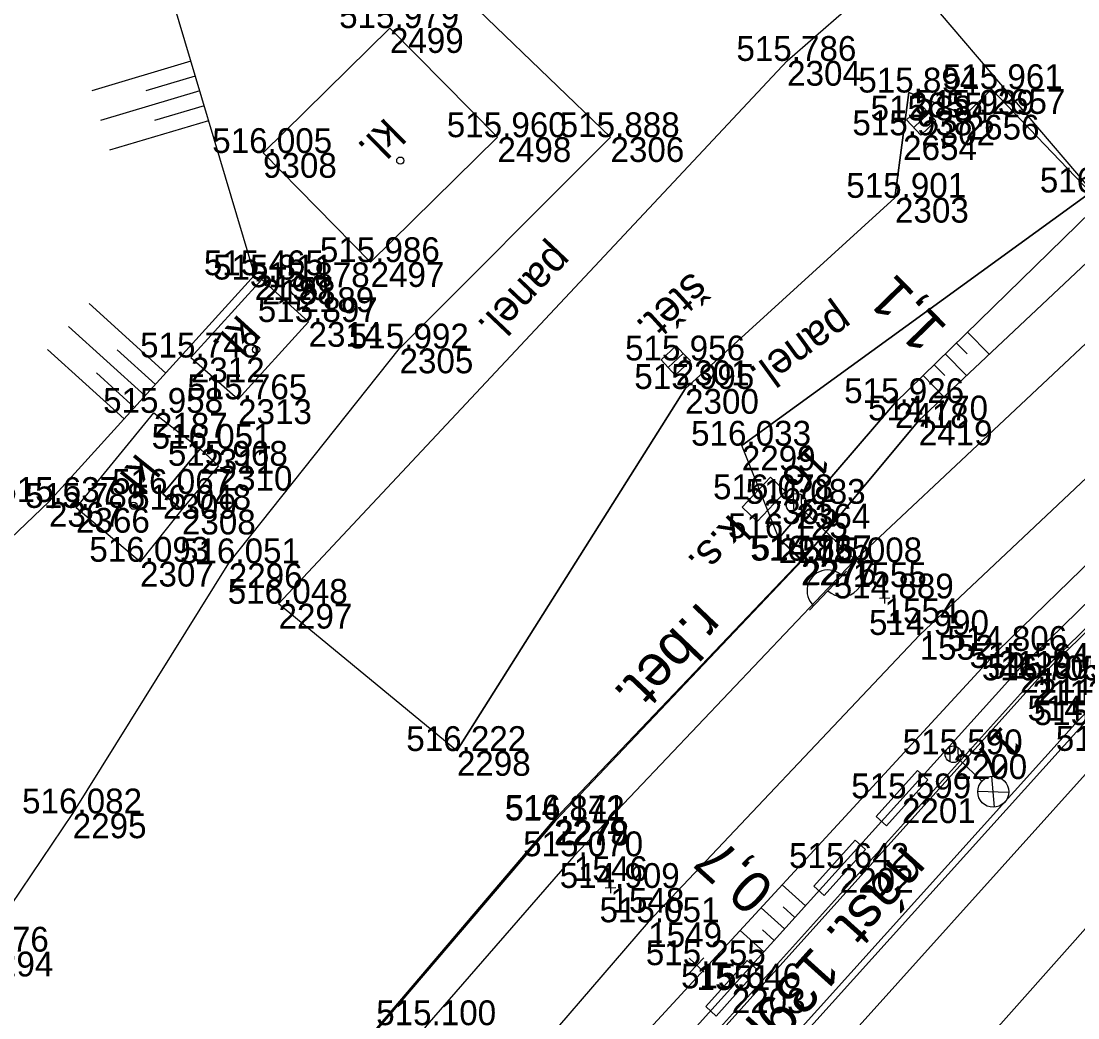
# Model space of a CAD drawing. Extents: x -1234191 to 23050, y -1290331 to -741191.
# Drawn here: x -865386.4 to -865335.3, y -1104930.6 to -1104882.4 of the extents above; entities that cross this region are included whole.
import ezdxf

# ---------------------------------------------------------------- set-up
doc = ezdxf.new("R2010")
doc.units = 0
for name, color, linetype in [('Vrstva 1', 7, 'Continuous'), ('Vrstva 12', 7, 'Continuous'), ('Vrstva 14', 7, 'Continuous'), ('Vrstva 16', 7, 'Continuous'), ('Vrstva 17', 7, 'Continuous'), ('Vrstva 23', 7, 'Continuous'), ('Vrstva 25', 7, 'Continuous'), ('Vrstva 36', 7, 'Continuous'), ('Vrstva 4', 7, 'Continuous'), ('Vrstva 43', 7, 'Continuous'), ('Vrstva 48', 7, 'Continuous'), ('Vrstva 49', 7, 'Continuous'), ('Vrstva 59', 7, 'Continuous'), ('Vrstva 6', 7, 'Continuous'), ('Vrstva 60', 7, 'Continuous'), ('Vrstva 61', 7, 'Continuous'), ('Vrstva 7', 7, 'Continuous')]:
    doc.layers.add(name, color=color, linetype=linetype)

msp = doc.modelspace()

# ---------------------------------------------------------------- linework, layer by layer
at = {"layer": 'Vrstva 1'}
for points in [[(-865167.713, -1104779.363), (-865179.796, -1104790.726), (-865184.478, -1104795.035), (-865190.97, -1104800.752), (-865195.945, -1104804.963), (-865211.087, -1104817.791), (-865237.902, -1104840.516), (-865253.199, -1104853.499), (-865272.037, -1104869.497), (-865292.913, -1104887.204), (-865297.954, -1104891.507), (-865305.977, -1104898.32), (-865318.53, -1104909.524), (-865330.274, -1104921.076), (-865350.227, -1104943.561), (-865366.81, -1104965.604), (-865377.819, -1104982.561), (-865389.023, -1105002.397), (-865401.608, -1105028.878), (-865411.418, -1105054.9), (-865419.263, -1105081.952), (-865424.901, -1105109.6), (-865427.484, -1105128.881), (-865429.29, -1105156.421)], [(-865214.42, -1104814.068), (-865241.183, -1104836.797), (-865256.409, -1104849.72), (-865275.283, -1104865.734), (-865296.129, -1104883.416), (-865301.469, -1104887.956), (-865309.155, -1104894.547), (-865321.846, -1104905.934), (-865333.869, -1104917.682), (-865354.051, -1104940.12), (-865371.183, -1104962.558), (-865382.53, -1104979.664), (-865394.153, -1104999.759), (-865407.109, -1105026.401), (-865417.481, -1105052.831), (-865425.89, -1105080.546), (-865431.949, -1105108.222), (-865434.948, -1105128.258), (-865437.242, -1105156.147)], [(-865282.212, -1104859.155), (-865294.87, -1104869.895), (-865302.446, -1104876.305), (-865328.715, -1104898.709), (-865342.906, -1104912.076), (-865356.031, -1104925.972), (-865363.103, -1104934.181), (-865379.992, -1104956.222), (-865391.594, -1104973.91), (-865394.88, -1104979.421), (-865395.841, -1104981.079), (-865398.301, -1104985.355), (-865400.147, -1104988.749), (-865403.476, -1104995.003), (-865409.191, -1105006.605), (-865415.957, -1105021.943), (-865426.066, -1105050.048), (-865433.714, -1105078.759), (-865439.01, -1105106.92), (-865441.571, -1105127.548), (-865443.346, -1105156.022)], [(-865305.187, -1104872.372), (-865325.919, -1104890.017), (-865331.991, -1104895.275), (-865346.133, -1104908.563), (-865359.629, -1104922.779), (-865366.735, -1104930.949), (-865384.111, -1104953.274), (-865391.16, -1104963.337)]]:
    msp.add_lwpolyline(points, dxfattribs=at)
at = {"layer": 'Vrstva 12'}
for points in [[(-865393.496, -1104963.868), (-865384.186, -1104950.237), (-865373.207, -1104935.841), (-865360.587, -1104921.014), (-865348.643, -1104908.481), (-865349.724, -1104907.399), (-865348.571, -1104908.459), (-865348.643, -1104908.481)], [(-865348.571, -1104908.459), (-865360.521, -1104921.051), (-865373.223, -1104935.927), (-865384.119, -1104950.272), (-865393.456, -1104963.82)]]:
    msp.add_lwpolyline(points, dxfattribs=at)
at = {"layer": 'Vrstva 14'}
for points in [[(-865387.016, -1104983.685), (-865384.047, -1104978.833), (-865372.565, -1104961.521), (-865355.413, -1104939.04), (-865335.032, -1104916.434), (-865323.097, -1104904.767), (-865310.288, -1104893.268), (-865294.91, -1104880.127), (-865295.132, -1104879.882), (-865295.787, -1104879.097), (-865296.376, -1104878.396), (-865296.919, -1104877.757), (-865312.364, -1104890.965), (-865325.337, -1104902.631), (-865337.169, -1104914.197)], [(-865388.15, -1104983.017), (-865388.15, -1104983.017), (-865390.553, -1104980.95), (-865387.395, -1104978.325), (-865375.06, -1104959.706), (-865357.798, -1104937.114), (-865337.169, -1104914.197)], [(-865335.241, -1104916.217), (-865355.622, -1104938.823), (-865372.774, -1104961.304), (-865384.256, -1104978.616), (-865387.267, -1104983.537)]]:
    msp.add_lwpolyline(points, dxfattribs=at)
at = {"layer": 'Vrstva 16'}
for points in [[(-865365.284, -1104917.689), (-865373.91, -1104910.569), (-865349.316, -1104884.315), (-865345.195, -1104880.72), (-865333.802, -1104870.703), (-865303.92, -1104843.352), (-865301.817, -1104845.58), (-865280.658, -1104826.166), (-865276.342, -1104822.554)], [(-865344.099, -1104890.937), (-865354.25, -1104900.181), (-865365.284, -1104917.689), (-865373.91, -1104910.569), (-865349.316, -1104884.315), (-865345.195, -1104880.72), (-865333.802, -1104870.703), (-865303.92, -1104843.352)], [(-865290.739, -1104854.995), (-865308.241, -1104868.667), (-865317.881, -1104876.032), (-865329.173, -1104886.274), (-865344.105, -1104900.866), (-865349.724, -1104907.399), (-865351.507, -1104902.922), (-865334.644, -1104890.679), (-865339.43, -1104885.677), (-865340.683, -1104886.92), (-865343.422, -1104885.845), (-865343.707, -1104887.913), (-865344.099, -1104890.937)], [(-865430.786, -1104982.4), (-865428.911, -1104978.946), (-865426.841, -1104980.119), (-865421.86, -1104972.64), (-865410.634, -1104959.807), (-865406.775, -1104953.15), (-865404.756, -1104949.654), (-865400.925, -1104943.282), (-865398.82, -1104944.645), (-865398.21, -1104943.964), (-865394.321, -1104937.476), (-865392.206, -1104933.959), (-865388.367, -1104927.392), (-865383.861, -1104920.707), (-865376.315, -1104908.61), (-865368.059, -1104898.222), (-865357.858, -1104888.003), (-865369.779, -1104876.503)], [(-865365.284, -1104917.689), (-865354.25, -1104900.181), (-865344.099, -1104890.937), (-865343.707, -1104887.913), (-865343.422, -1104885.845), (-865340.683, -1104886.92), (-865339.43, -1104885.677), (-865334.644, -1104890.679), (-865351.507, -1104902.922)], [(-865425.061, -1104989.572), (-865419.881, -1104979.996), (-865406.11, -1104963.775), (-865401.095, -1104967.295), (-865398.053, -1104962.677), (-865391.165, -1104966.95), (-865390.422, -1104965.741), (-865393.496, -1104963.868), (-865384.186, -1104950.237), (-865373.207, -1104935.841), (-865360.587, -1104921.014), (-865348.643, -1104908.481), (-865349.724, -1104907.399), (-865351.507, -1104902.922)]]:
    msp.add_lwpolyline(points, dxfattribs=at)
at = {"layer": 'Vrstva 17'}
msp.add_lwpolyline([(-865295.259, -1104878.431), (-865295.711, -1104878.8), (-865296.817, -1104877.518), (-865312.582, -1104890.949), (-865325.339, -1104902.413), (-865337.447, -1104914.273), (-865357.766, -1104936.851), (-865375.145, -1104959.604), (-865387.48, -1104978.28), (-865390.001, -1104979.813), (-865394.481, -1104987.347), (-865395.877, -1104986.575)], dxfattribs=at)
at = {"layer": 'Vrstva 23'}
for p, q in [((-865368.523, -1104882.729), (-865363.322, -1104888.005)), ((-865363.322, -1104888.005), (-865369.458, -1104894.045)), ((-865372.459, -1104896.942), (-865375.864, -1104900.679)), ((-865378.148, -1104898.66), (-865375.864, -1104900.679))]:
    msp.add_line(p, q, dxfattribs=at)
for points in [[(-865368.523, -1104882.729), (-865374.659, -1104888.769), (-865369.458, -1104894.045)], [(-865372.459, -1104896.942), (-865374.72, -1104894.889), (-865378.148, -1104898.66)], [(-865379.936, -1104901.335), (-865377.69, -1104903.069), (-865379.502, -1104905.254), (-865378.581, -1104906.017), (-865380.605, -1104908.537), (-865383.701, -1104905.932), (-865379.936, -1104901.335)], [(-865377.69, -1104903.069), (-865376.806, -1104903.895), (-865378.581, -1104906.017), (-865379.502, -1104905.254), (-865377.69, -1104903.069)]]:
    msp.add_lwpolyline(points, dxfattribs=at)
for points in [[(-865345.017, -1104920.863), (-865344.514, -1104921.315), (-865342.511, -1104919.088), (-865343.013, -1104918.636)], [(-865348.026, -1104924.233), (-865347.523, -1104924.685), (-865345.52, -1104922.458), (-865346.022, -1104922.006)], [(-865353.247, -1104930.053), (-865352.744, -1104930.505), (-865350.741, -1104928.278), (-865351.243, -1104927.826)]]:
    msp.add_lwpolyline(points, close=True, dxfattribs=at)
at = {"layer": 'Vrstva 25'}
for p, q in [((-865349.019, -1104905.261), (-865348.995, -1104906.218)), ((-865348.644, -1104905.288), (-865348.621, -1104906.167)), ((-865348.504, -1104906.079), (-865345.966, -1104908.489)), ((-865346.448, -1104908.997), (-865348.238, -1104910.882)), ((-865341.468, -1104917.499), (-865341.448, -1104918.206)), ((-865341.068, -1104917.508), (-865341.049, -1104918.171)), ((-865339.896, -1104919.151), (-865340.986, -1104918.121)), ((-865339.438, -1104918.924), (-865339.299, -1104920.409)), ((-865338.606, -1104919.689), (-865340.097, -1104919.648))]:
    msp.add_line(p, q, dxfattribs=at)
msp.add_lwpolyline([(-865350.118, -1104904.445), (-865349.393, -1104905.133), (-865350.77, -1104906.583), (-865351.495, -1104905.895), (-865350.118, -1104904.445)], dxfattribs=at)
for centre, radius in [((-865348.867, -1104905.735), 0.5), ((-865341.277, -1104917.846), 0.4), ((-865339.35, -1104919.662), 0.749)]:
    msp.add_circle(centre, radius, dxfattribs=at)
for centre, start, end in [((-865346.655, -1104909.214), 226.4883, 46.4883), ((-865347.352, -1104909.931), 45.7857, 227.1909)]:
    msp.add_arc(centre, 1, start, end, dxfattribs=at)
at = {"layer": 'Vrstva 36'}
msp.add_circle((-865372.848, -1104895.26), 0.5, dxfattribs=at)
at = {"layer": 'Vrstva 4'}
for points in [[(-865399.899, -1104984.692), (-865395.339, -1104973.904), (-865391.092, -1104966.952), (-865390.358, -1104965.753), (-865393.456, -1104963.82), (-865384.119, -1104950.272), (-865373.223, -1104935.927), (-865360.521, -1104921.051), (-865348.571, -1104908.459), (-865342.951, -1104901.703), (-865328.055, -1104887.691), (-865317.916, -1104877.902), (-865307.354, -1104869.474), (-865290.274, -1104855.615), (-865281.53, -1104848.213), (-865264.87, -1104834.221), (-865260.122, -1104829.875), (-865250.382, -1104822.206), (-865249.872, -1104821.732), (-865216.282, -1104793.053), (-865215.784, -1104792.594), (-865182.298, -1104766.391), (-865181.776, -1104765.981), (-865167.226, -1104750.941)], [(-865396.909, -1104986.284), (-865395.854, -1104986.835), (-865377.502, -1104958.195), (-865359.741, -1104935.217), (-865339.12, -1104912.848), (-865328.712, -1104902.725), (-865313.77, -1104889.276), (-865297.974, -1104876.038), (-865295.704, -1104876.009), (-865294.673, -1104878.098), (-865293.966, -1104878.879)], [(-865293.966, -1104878.879), (-865295.132, -1104879.882), (-865310.482, -1104893.067), (-865323.341, -1104904.571), (-865335.241, -1104916.217), (-865355.622, -1104938.823), (-865372.774, -1104961.304), (-865384.256, -1104978.616), (-865387.267, -1104983.537), (-865388.15, -1104983.017), (-865391.637, -1104989.041), (-865393.384, -1104992.273), (-865398.629, -1104989.415)]]:
    msp.add_lwpolyline(points, dxfattribs=at)
at = {"layer": 'Vrstva 43'}
for points in [[(-865342.467, -1104886.85), (-865342.124, -1104887.214), (-865342.853, -1104887.899), (-865343.538, -1104887.17), (-865342.809, -1104886.485), (-865342.467, -1104886.85), (-865343.195, -1104887.534)], [(-865354.336, -1104898.458), (-865353.993, -1104898.822), (-865354.722, -1104899.507), (-865355.407, -1104898.778), (-865354.678, -1104898.093), (-865354.336, -1104898.458), (-865355.064, -1104899.142)]]:
    msp.add_lwpolyline(points, dxfattribs=at)
at = {"layer": 'Vrstva 48'}
for p, q in [((-865378.149, -1104884.331), (-865382.941, -1104885.76)), ((-865377.935, -1104885.05), (-865380.331, -1104885.764)), ((-865377.721, -1104885.769), (-865382.512, -1104887.197)), ((-865377.506, -1104886.487), (-865379.902, -1104887.202)), ((-865377.292, -1104887.206), (-865382.084, -1104888.635)), ((-865379.355, -1104899.409), (-865383.058, -1104896.05)), ((-865380.362, -1104900.52), (-865384.066, -1104897.161)), ((-865340.594, -1104897.435), (-865339.55, -1104898.504)), ((-865341.13, -1104897.959), (-865340.613, -1104898.488)), ((-865381.37, -1104901.631), (-865385.074, -1104898.272)), ((-865379.858, -1104899.965), (-865381.71, -1104898.285)), ((-865341.667, -1104898.483), (-865340.642, -1104899.531)), ((-865342.203, -1104899.007), (-865341.696, -1104899.526)), ((-865380.866, -1104901.076), (-865382.718, -1104899.396)), ((-865342.74, -1104899.532), (-865341.735, -1104900.559)), ((-865348.434, -1104925.182), (-865349.557, -1104924.169)), ((-865348.937, -1104925.739), (-865349.501, -1104925.23)), ((-865349.439, -1104926.295), (-865350.573, -1104925.272)), ((-865350.444, -1104927.409), (-865351.59, -1104926.375)), ((-865349.942, -1104926.852), (-865350.512, -1104926.338))]:
    msp.add_line(p, q, dxfattribs=at)
at = {"layer": 'Vrstva 49'}
for p, q in [((-865344.355, -1104910.303), (-865344.855, -1104910.315)), ((-865344.611, -1104910.059), (-865344.599, -1104910.559)), ((-865357.862, -1104924.062), (-865357.85, -1104924.562)), ((-865357.606, -1104924.306), (-865358.106, -1104924.318))]:
    msp.add_line(p, q, dxfattribs=at)
for points in [[(-865171.114, -1104750.378), (-865191.358, -1104740.165), (-865202.899, -1104737.779), (-865216.924, -1104745.887), (-865226.364, -1104743.666), (-865239.531, -1104749.856), (-865258.753, -1104770.039), (-865284.883, -1104787.879), (-865308.11, -1104807.741), (-865326.673, -1104834.815), (-865331.084, -1104845.736), (-865343.979, -1104852.325), (-865358.212, -1104855.226), (-865375.636, -1104870.093), (-865379.598, -1104879.473), (-865375.064, -1104894.679), (-865385.012, -1104905.646), (-865402.355, -1104922.203), (-865421.239, -1104947.821), (-865427.839, -1104950.026), (-865433.692, -1104947.296), (-865439.605, -1104965.607)], [(-865348.571, -1104908.459), (-865349.724, -1104907.399), (-865344.105, -1104900.866), (-865329.173, -1104886.274), (-865317.881, -1104876.032), (-865308.241, -1104868.667), (-865290.739, -1104854.995), (-865287.123, -1104852.127), (-865281.926, -1104847.956), (-865265.39, -1104833.748), (-865260.68, -1104829.8), (-865260.122, -1104829.875)], [(-865260.122, -1104829.875), (-865264.87, -1104834.221), (-865281.53, -1104848.213), (-865290.274, -1104855.615), (-865307.354, -1104869.474), (-865317.916, -1104877.902), (-865328.055, -1104887.691), (-865342.951, -1104901.703), (-865348.571, -1104908.459)], [(-865295.787, -1104879.097), (-865294.673, -1104878.098), (-865295.704, -1104876.009), (-865297.974, -1104876.038), (-865313.77, -1104889.276), (-865328.712, -1104902.725), (-865339.12, -1104912.848)], [(-865338.048, -1104913.672), (-865326.196, -1104902.1), (-865313.039, -1104890.205), (-865296.864, -1104877.031), (-865295.787, -1104879.097)], [(-865339.12, -1104912.848), (-865359.741, -1104935.217), (-865377.502, -1104958.195), (-865395.854, -1104986.835), (-865394.449, -1104987.569)], [(-865394.449, -1104987.569), (-865390.553, -1104980.95), (-865376.178, -1104959.045), (-865358.47, -1104936.303), (-865338.048, -1104913.672)]]:
    msp.add_lwpolyline(points, dxfattribs=at)
at = {"layer": 'Vrstva 59'}
for centre in [(-865368.02, -1104889.139), (-865374.993, -1104898.283), (-865380.917, -1104905.825)]:
    msp.add_circle(centre, 0.175, dxfattribs=at)
at = {"layer": 'Vrstva 6'}
msp.add_line((-865360.561, -1104860.154), (-865325.859, -1104900.843), dxfattribs=at)
at = {"layer": 'Vrstva 60'}
for p, q in [((-865368.523, -1104882.729), (-865368.523, -1104882.729)), ((-865349.316, -1104884.315), (-865349.316, -1104884.315)), ((-865343.422, -1104885.845), (-865343.422, -1104885.845)), ((-865339.43, -1104885.677), (-865339.43, -1104885.677)), ((-865340.683, -1104886.92), (-865340.683, -1104886.92)), ((-865342.831, -1104887.192), (-865342.831, -1104887.192)), ((-865343.707, -1104887.913), (-865343.707, -1104887.913)), ((-865363.322, -1104888.005), (-865363.322, -1104888.005)), ((-865357.858, -1104888.003), (-865357.858, -1104888.003)), ((-865374.659, -1104888.769), (-865374.659, -1104888.769)), ((-865344.099, -1104890.937), (-865344.099, -1104890.937)), ((-865369.458, -1104894.045), (-865369.458, -1104894.045)), ((-865375.064, -1104894.679), (-865375.064, -1104894.679)), ((-865374.72, -1104894.889), (-865374.72, -1104894.889)), ((-865372.848, -1104895.26), (-865372.848, -1104895.26)), ((-865372.459, -1104896.942), (-865372.459, -1104896.942)), ((-865378.148, -1104898.66), (-865378.148, -1104898.66)), ((-865368.059, -1104898.222), (-865368.059, -1104898.222)), ((-865354.7, -1104898.8), (-865354.7, -1104898.8)), ((-865354.25, -1104900.181), (-865354.25, -1104900.181)), ((-865375.864, -1104900.679), (-865375.864, -1104900.679)), ((-865344.105, -1104900.866), (-865344.105, -1104900.866)), ((-865379.936, -1104901.335), (-865379.936, -1104901.335)), ((-865342.951, -1104901.703), (-865342.951, -1104901.703)), ((-865377.69, -1104903.069), (-865377.69, -1104903.069)), ((-865351.507, -1104902.922), (-865351.507, -1104902.922)), ((-865376.806, -1104903.895), (-865376.806, -1104903.895)), ((-865379.502, -1104905.254), (-865379.502, -1104905.254)), ((-865385.012, -1104905.646), (-865385.012, -1104905.646)), ((-865350.444, -1104905.514), (-865350.444, -1104905.514)), ((-865348.867, -1104905.735), (-865348.867, -1104905.735)), ((-865383.701, -1104905.932), (-865383.701, -1104905.932)), ((-865378.581, -1104906.017), (-865378.581, -1104906.017)), ((-865349.724, -1104907.399), (-865349.724, -1104907.399)), ((-865380.605, -1104908.537), (-865380.605, -1104908.537)), ((-865376.315, -1104908.61), (-865376.315, -1104908.61)), ((-865348.643, -1104908.481), (-865348.643, -1104908.481)), ((-865348.571, -1104908.459), (-865348.571, -1104908.459)), ((-865346.133, -1104908.563), (-865346.133, -1104908.563)), ((-865344.605, -1104910.309), (-865344.605, -1104910.309)), ((-865373.91, -1104910.569), (-865373.91, -1104910.569)), ((-865342.906, -1104912.076), (-865342.906, -1104912.076)), ((-865339.12, -1104912.848), (-865339.12, -1104912.848)), ((-865338.048, -1104913.672), (-865338.048, -1104913.672)), ((-865337.447, -1104914.273), (-865337.447, -1104914.273)), ((-865337.169, -1104914.197), (-865337.169, -1104914.197)), ((-865365.284, -1104917.689), (-865365.284, -1104917.689)), ((-865341.277, -1104917.846), (-865341.277, -1104917.846)), ((-865343.763, -1104919.976), (-865343.763, -1104919.976)), ((-865383.861, -1104920.707), (-865383.861, -1104920.707)), ((-865360.587, -1104921.014), (-865360.587, -1104921.014)), ((-865360.521, -1104921.051), (-865360.521, -1104921.051)), ((-865359.629, -1104922.779), (-865359.629, -1104922.779)), ((-865346.772, -1104923.346), (-865346.772, -1104923.346)), ((-865357.856, -1104924.312), (-865357.856, -1104924.312)), ((-865356.031, -1104925.972), (-865356.031, -1104925.972)), ((-865353.693, -1104928.047), (-865353.693, -1104928.047)), ((-865351.993, -1104929.166), (-865351.993, -1104929.166))]:
    msp.add_line(p, q, dxfattribs=at)
at = {"layer": 'Vrstva 7'}
for p, q in [((-865353.33, -1104928.39), (-865354.056, -1104927.704)), ((-865353.35, -1104927.684), (-865354.036, -1104928.41))]:
    msp.add_line(p, q, dxfattribs=at)

# ---------------------------------------------------------------- texts
at = {"layer": 'Vrstva 12'}
msp.add_text('r.bet.', height=2, rotation=226.3785, dxfattribs=at).set_placement((-865353.603, -1104910.425))
at = {"layer": 'Vrstva 14'}
msp.add_text('nást. 139m', height=2, rotation=227.963, dxfattribs=at).set_placement((-865343.683, -1104922.197))
at = {"layer": 'Vrstva 16'}
for s, rotation, p in [('panel.', 226.4883, (-865360.614, -1104893.077)), ('štět.', 222.3225, (-865353.918, -1104894.467)), ('panel.', 215.9807, (-865346.835, -1104896.049))]:
    msp.add_text(s, height=1.5, rotation=rotation, dxfattribs=at).set_placement(p)
at = {"layer": 'Vrstva 23'}
for rotation, p in [(224.5483, (-865368.743, -1104887.014)), (227.6615, (-865375.85, -1104896.524)), (231.2295, (-865380.756, -1104903.238))]:
    msp.add_text('kl.', height=1.5, rotation=rotation, dxfattribs=at).set_placement(p)
at = {"layer": 'Vrstva 25'}
for s, rotation, p in [('16', 226.4883, (-865348.16, -1104902.782)), ('k.s.', 226.4883, (-865352.073, -1104906.177)), ('17', 226.6344, (-865338.906, -1104916.419))]:
    msp.add_text(s, height=1.5, rotation=rotation, dxfattribs=at).set_placement(p)
at = {"layer": 'Vrstva 48'}
for s, rotation, p in [('1,1', 134.3402, (-865341.499, -1104897.215)), ('0,7', 137.9372, (-865349.834, -1104924.251))]:
    msp.add_text(s, height=2, rotation=rotation, dxfattribs=at).set_placement(p)
at = {"layer": 'Vrstva 60'}
for s, p in [('2499', (-865368.523, -1104883.929)), ('2304', (-865349.316, -1104885.515)), ('2655', (-865343.422, -1104887.045)), ('2657', (-865339.43, -1104886.877)), ('2656', (-865340.683, -1104888.12)), ('2302', (-865342.831, -1104888.392)), ('2654', (-865343.707, -1104889.113)), ('2498', (-865363.322, -1104889.205)), ('2306', (-865357.858, -1104889.203)), ('9308', (-865374.659, -1104889.969)), ('2303', (-865344.099, -1104892.137)), ('2497', (-865369.458, -1104895.245)), ('2190', (-865375.064, -1104895.879)), ('2188', (-865374.72, -1104896.089)), ('2189', (-865372.848, -1104896.46)), ('2314', (-865372.459, -1104898.142)), ('2312', (-865378.148, -1104899.86)), ('2305', (-865368.059, -1104899.422)), ('2301', (-865354.7, -1104900)), ('2300', (-865354.25, -1104901.381)), ('2313', (-865375.864, -1104901.879)), ('2418', (-865344.105, -1104902.066)), ('2187', (-865379.936, -1104902.535)), ('2419', (-865342.951, -1104902.903)), ('2311', (-865377.69, -1104904.269)), ('2299', (-865351.507, -1104904.122)), ('2310', (-865376.806, -1104905.095)), ('2309', (-865379.502, -1104906.454)), ('2367', (-865385.012, -1104906.846)), ('2365', (-865350.444, -1104906.714)), ('2364', (-865348.867, -1104906.935)), ('2366', (-865383.701, -1104907.132)), ('2308', (-865378.581, -1104907.217)), ('2275', (-865349.724, -1104908.599)), ('2307', (-865380.605, -1104909.737)), ('2296', (-865376.315, -1104909.81)), ('2277', (-865348.643, -1104909.681)), ('2276', (-865348.571, -1104909.659)), ('1555', (-865346.133, -1104909.763)), ('1554', (-865344.605, -1104911.509)), ('2297', (-865373.91, -1104911.769)), ('1552', (-865342.906, -1104913.276)), ('2110', (-865339.12, -1104914.048)), ('2111', (-865338.048, -1104914.872)), ('2112', (-865337.447, -1104915.473)), ('2113', (-865337.169, -1104915.397)), ('2298', (-865365.284, -1104918.889)), ('2200', (-865341.277, -1104919.046)), ('2201', (-865343.763, -1104921.176)), ('2295', (-865383.861, -1104921.907)), ('2279', (-865360.587, -1104922.214)), ('2278', (-865360.521, -1104922.251)), ('1546', (-865359.629, -1104923.979)), ('2202', (-865346.772, -1104924.546)), ('1548', (-865357.856, -1104925.512)), ('1549', (-865356.031, -1104927.172)), ('2294', (-865388.367, -1104928.592)), ('1551', (-865353.693, -1104929.247)), ('2203', (-865351.993, -1104930.366))]:
    msp.add_text(s, height=1.2, dxfattribs=at).set_placement(p)
at = {"layer": 'Vrstva 61'}
for s, p in [('515.979', (-865370.977, -1104882.729)), ('515.786', (-865351.768, -1104884.315)), ('515.894', (-865345.873, -1104885.845)), ('515.961', (-865341.787, -1104885.677)), ('515.939', (-865343.137, -1104886.92)), ('515.884', (-865345.282, -1104887.192)), ('515.960', (-865365.773, -1104888.005)), ('515.888', (-865360.312, -1104888.003)), ('515.938', (-865346.161, -1104887.913)), ('516.005', (-865377.115, -1104888.769)), ('516.013', (-865337.096, -1104890.679)), ('515.901', (-865346.456, -1104890.937)), ('515.986', (-865371.91, -1104894.045)), ('515.465', (-865377.52, -1104894.679)), ('515.811', (-865377.077, -1104894.889)), ('515.878', (-865375.302, -1104895.26)), ('515.897', (-865374.911, -1104896.942)), ('515.992', (-865370.507, -1104898.222)), ('515.748', (-865380.602, -1104898.66)), ('515.956', (-865357.152, -1104898.8)), ('515.995', (-865356.706, -1104900.181)), ('515.765', (-865378.32, -1104900.679)), ('515.926', (-865346.557, -1104900.866)), ('515.958', (-865382.39, -1104901.335)), ('514.770', (-865345.402, -1104901.703)), ('516.033', (-865353.959, -1104902.922)), ('516.051', (-865380.047, -1104903.069)), ('515.968', (-865379.26, -1104903.895)), ('516.067', (-865381.954, -1104905.254)), ('515.637', (-865387.464, -1104905.646)), ('515.788', (-865386.155, -1104905.932)), ('516.048', (-865381.035, -1104906.017)), ('516.078', (-865352.898, -1104905.514)), ('516.083', (-865351.319, -1104905.735)), ('516.125', (-865352.18, -1104907.399)), ('516.093', (-865383.057, -1104908.537)), ('516.125', (-865351.099, -1104908.481)), ('514.867', (-865351.023, -1104908.459)), ('515.008', (-865348.587, -1104908.563)), ('516.051', (-865378.672, -1104908.61)), ('516.048', (-865376.364, -1104910.569)), ('514.889', (-865347.059, -1104910.309)), ('514.990', (-865345.357, -1104912.076)), ('514.806', (-865341.572, -1104912.848)), ('515.564', (-865340.499, -1104913.672)), ('515.609', (-865339.623, -1104914.197)), ('516.705', (-865339.903, -1104914.273)), ('514.969', (-865337.695, -1104916.217)), ('515.691', (-865337.389, -1104916.434)), ('516.222', (-865367.732, -1104917.689)), ('515.055', (-865336.325, -1104917.682)), ('515.590', (-865343.728, -1104917.846)), ('515.599', (-865346.217, -1104919.976)), ('516.082', (-865386.309, -1104920.707)), ('514.872', (-865362.969, -1104921.051)), ('516.141', (-865362.944, -1104921.014)), ('515.070', (-865362.08, -1104922.779)), ('515.642', (-865349.22, -1104923.346)), ('514.909', (-865360.31, -1104924.312)), ('515.051', (-865358.388, -1104925.972)), ('516.176', (-865390.819, -1104927.392)), ('515.255', (-865356.149, -1104928.047)), ('515.646', (-865354.445, -1104929.166)), ('515.100', (-865369.186, -1104930.949))]:
    msp.add_text(s, height=1.2, dxfattribs=at).set_placement(p)

doc.saveas('drawing.dxf')
